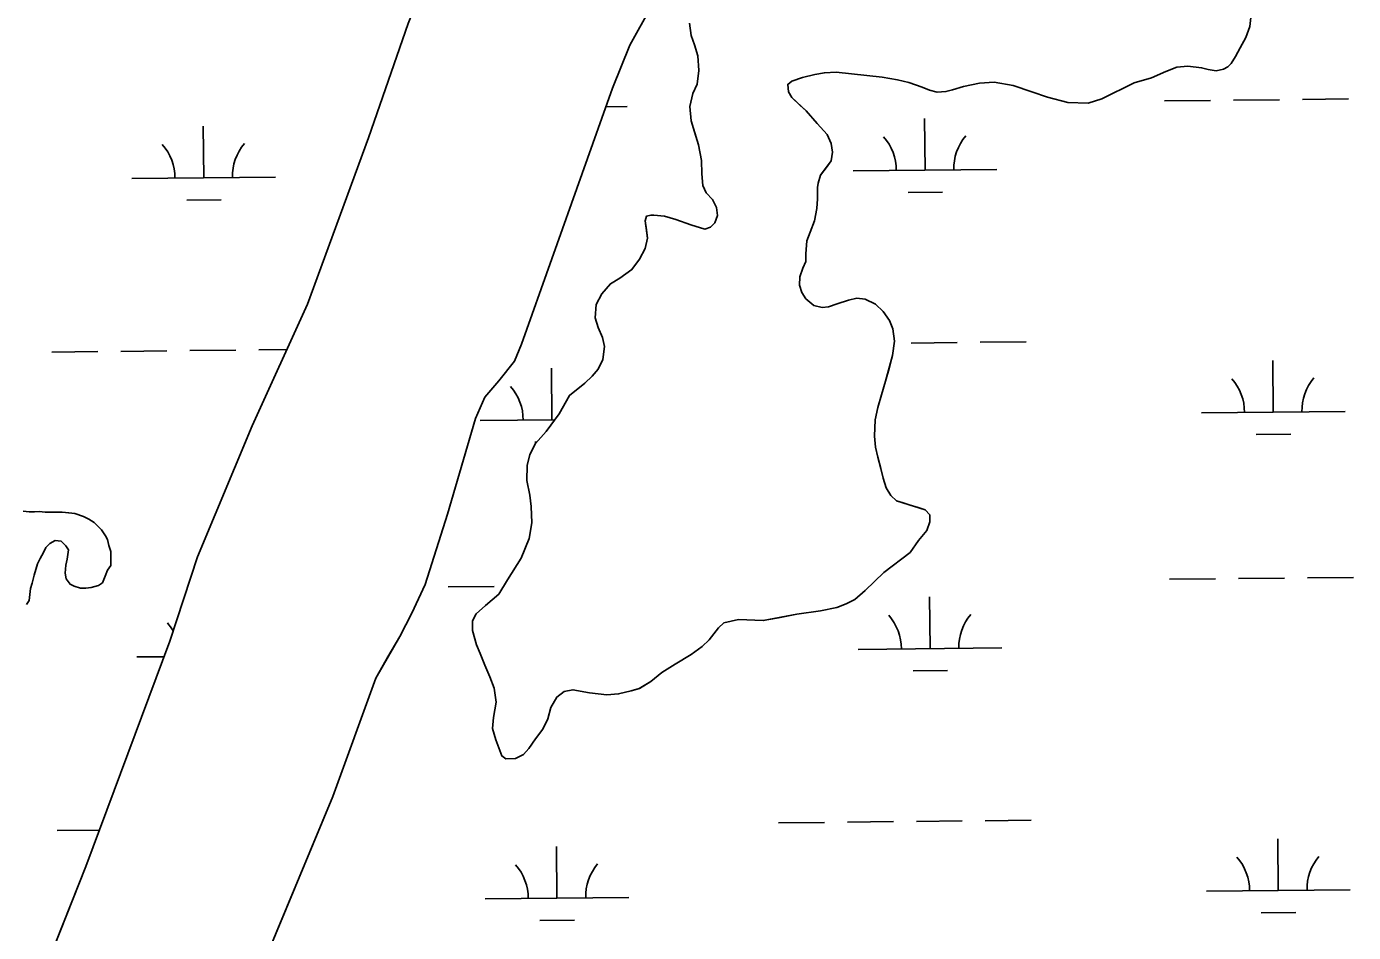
# Model space of a CAD drawing. Extents: x 3734862 to 3772949, y 391520 to 417239.
# Drawn here: x 3750360 to 3751283, y 412920 to 413549 of the extents above; entities that cross this region are included whole.
import ezdxf

# ---------------------------------------------------------------- set-up
doc = ezdxf.new("R2010")
doc.units = 0
doc.layers.add('V-TOPO-SHOR', color=7, linetype='Continuous')
doc.layers.add('V-WETL-SWMP', color=7, linetype='Continuous')

msp = doc.modelspace()

# ---------------------------------------------------------------- linework, layer by layer
at = {"layer": 'V-TOPO-SHOR'}
for points in [[(3751032.52, 414537.91), (3750977.82, 414399.55), (3750920.54, 414268.36), (3750854.36, 414132.06), (3750830.42, 414076.51), (3750809.23, 414015.53), (3750753.25, 413864.53), (3750725.3, 413798.45), (3750696.95, 413733.54), (3750666.59, 413648.4), (3750641.48, 413592.06), (3750625.42, 413551.52), (3750597.94, 413472.04), (3750555.33, 413356.5), (3750517, 413271.89), (3750478.91, 413180.67), (3750459.65, 413122.23), (3750401.18, 412965.38), (3750321.03, 412763.87)], [(3750468.19, 412761.9), (3750573.09, 413014.11), (3750602.89, 413096.33), (3750611.34, 413111.16), (3750619.61, 413125.4), (3750628.06, 413141.59), (3750637.26, 413161.48), (3750652.88, 413210.36), (3750672.28, 413276.97), (3750678.8, 413291.78), (3750688.44, 413303.12), (3750699.43, 413316.8), (3750704.41, 413328.69), (3750767.61, 413506.57), (3750779.66, 413536.58), (3750794.46, 413563.11)], [(3750829.95, 413118.39), (3750822.39, 413112.88), (3750811.13, 413106.18), (3750802.01, 413100.28), (3750794.26, 413093.99), (3750786.29, 413089.27), (3750780.66, 413087.48), (3750771.9, 413085.47), (3750763.72, 413084.84), (3750751.64, 413086.12), (3750740.12, 413088.38), (3750734.09, 413087.18), (3750728.85, 413083.24), (3750724.81, 413076.01), (3750722.72, 413068.01), (3750719.26, 413060.97), (3750714.04, 413054.12), (3750709.41, 413047.47), (3750705.73, 413043.35), (3750700.1, 413040.59), (3750693.48, 413040.35), (3750690.74, 413042.28), (3750686.38, 413053.55), (3750684.18, 413061.33), (3750684.72, 413069.13), (3750686.6, 413079.66), (3750685.37, 413089.4), (3750682.39, 413097.36), (3750678.83, 413105.33), (3750675.66, 413113.49), (3750672.9, 413119.52), (3750670.3, 413129.44), (3750670.26, 413136.26), (3750672.76, 413141.14), (3750679.15, 413147.03), (3750688.65, 413154.88), (3750694.62, 413164.86), (3750704.07, 413179.73), (3750709.64, 413193.6), (3750711.52, 413204.33), (3750711.05, 413215.82), (3750710.03, 413223.61), (3750708.01, 413233.92), (3750708.14, 413244.25), (3750710.04, 413251.86), (3750714.08, 413259.48), (3750721.43, 413267.91), (3750730.51, 413280.24), (3750737.64, 413292.95), (3750748.3, 413301.6), (3750753.53, 413306.3), (3750757.59, 413311.2), (3750760.86, 413318.04), (3750761.97, 413327.02), (3750760.76, 413333.24), (3750757.6, 413340.23), (3750755.61, 413347.04), (3750756.33, 413356.2), (3750760.18, 413363.63), (3750766.17, 413370.69), (3750772.77, 413374.63), (3750781.11, 413380.52), (3750786.52, 413387.77), (3750790.37, 413395.2), (3750792.08, 413402.42), (3750791.26, 413408.06), (3750790.44, 413414.29), (3750791.2, 413417.61), (3750794.31, 413418.41), (3750796.45, 413418.42), (3750803.86, 413417.69), (3750811.67, 413415.4), (3750822.21, 413411.57), (3750831.78, 413408.52), (3750835.87, 413410.1), (3750838.77, 413413.04), (3750840.68, 413418.12), (3750840.06, 413423.77), (3750837.3, 413429.21), (3750832.79, 413433.85), (3750830.42, 413438.91), (3750829.78, 413447.08), (3750829.53, 413456.44), (3750827.51, 413467.14), (3750824.72, 413476.28), (3750822.34, 413483.86), (3750821.49, 413493.99), (3750823.58, 413502.96), (3750826.65, 413509.42), (3750827.76, 413518.97), (3750827.11, 413529.1), (3750824.72, 413536.68), (3750822.34, 413543.29), (3750821.31, 413551.86)], [(3751211.69, 413555.87), (3751211.15, 413549.45), (3751208.27, 413541.85), (3751204.43, 413534.62), (3751201.16, 413528.77), (3751198.08, 413523.69), (3751195.76, 413521.53), (3751192.66, 413519.96), (3751187.61, 413518.76), (3751182.15, 413519.7), (3751177.48, 413520.83), (3751167.94, 413521.94), (3751160.35, 413521.3), (3751152.59, 413518.34), (3751142.7, 413513.8)], [(3751142.7, 413513.8), (3751130.66, 413510.41), (3751107.97, 413499.18), (3751098.65, 413496.2), (3751084.45, 413496.69), (3751070.22, 413500.3), (3751059.3, 413504.12), (3751046.37, 413508.45), (3751033.1, 413510.9), (3751022.97, 413510.05), (3751011.88, 413507.84), (3751004.3, 413505.46), (3750999.63, 413504.25), (3750993.59, 413503.83), (3750988.13, 413505.35), (3750983.05, 413507.26), (3750973.87, 413510.52), (3750965.87, 413512.42), (3750955.33, 413514.3), (3750944.65, 413515.55), (3750934, 413516.54), (3750923.24, 413517.71), (3750915.06, 413517.39), (3750908.44, 413516.18), (3750899.88, 413513.98), (3750892.3, 413511.59), (3750889.59, 413509.24), (3750890.01, 413504.17), (3750892.38, 413500.1), (3750898.06, 413494.87), (3750902.37, 413490.81), (3750910.03, 413482.09), (3750917.09, 413474.34), (3750919.86, 413468.12), (3750920.68, 413462.09), (3750919.74, 413456.04), (3750916.27, 413451.35), (3750912.4, 413446.06), (3750910.69, 413440.59), (3750910.31, 413437.47), (3750910.36, 413429.68), (3750909.82, 413423.05), (3750908.12, 413414.47), (3750905.25, 413406.46), (3750902.95, 413400.41), (3750902.04, 413391.43), (3750902.07, 413386.17), (3750899.96, 413381.48), (3750897.85, 413375.43), (3750897.69, 413369.78), (3750899.29, 413364.53), (3750902.24, 413360.26), (3750907.73, 413355.43), (3750913.58, 413354.1), (3750917.86, 413354.52), (3750923.89, 413356.7), (3750931.86, 413359.28), (3750937.7, 413360.68), (3750943.35, 413359.94), (3750950.58, 413356.48), (3750955.88, 413351.45), (3750960.4, 413345.05), (3750962.78, 413339.22), (3750963.8, 413330.65), (3750962.5, 413320.71), (3750960.03, 413311.73), (3750957.55, 413302.95), (3750954.69, 413293.38), (3750952.21, 413284.6), (3750950.32, 413276.01), (3750950, 413264.7), (3750950.64, 413257.11), (3750952.24, 413250.11), (3750954.24, 413242.13), (3750956.04, 413235.52), (3750958.03, 413228.71), (3750961.18, 413223.47), (3750965.3, 413219.6), (3750969.79, 413218.27), (3750974.67, 413216.74), (3750980.33, 413215.02), (3750985.21, 413213.49), (3750988.35, 413210.01), (3750988.38, 413205.13), (3750986.28, 413199.08), (3750980.48, 413192.23), (3750974.69, 413183.81), (3750956.46, 413169.86), (3750943.49, 413157.3), (3750936.32, 413151.02), (3750930.3, 413148.06), (3750923.69, 413145.49), (3750912.4, 413143.27), (3750895.86, 413140.83), (3750883.21, 413138.41), (3750872.5, 413136.39), (3750855.35, 413137.25), (3750845.04, 413134.85), (3750841.36, 413131.32), (3750834.98, 413123.09), (3750829.95, 413118.39)], [(3750357.64, 413212.57), (3750361.78, 413212.14), (3750365.46, 413212.16), (3750368.69, 413212.18), (3750372.83, 413211.75), (3750377.44, 413211.78), (3750380.66, 413211.8), (3750384.8, 413211.83), (3750389.41, 413211.4), (3750393.55, 413210.96), (3750399.55, 413208.7), (3750403.25, 413206.88), (3750406.94, 413204.6), (3750409.72, 413201.86), (3750412.04, 413199.57), (3750414.83, 413195.45), (3750416.23, 413192.7), (3750417.17, 413188.56), (3750418.58, 413184.42), (3750418.61, 413179.36), (3750418.64, 413174.76), (3750416.36, 413171.52), (3750414.55, 413167.37), (3750412.74, 413162.75), (3750409.98, 413160.89), (3750404.93, 413159.48), (3750401.25, 413158.99), (3750397.57, 413158.97), (3750392.96, 413160.32), (3750390.19, 413161.69), (3750387.4, 413165.35), (3750386.92, 413169.49), (3750387.34, 413175.02), (3750388.23, 413179.17), (3750388.67, 413182.39), (3750389.11, 413185.62), (3750387.25, 413188.36), (3750384.01, 413191.57), (3750379.87, 413192), (3750376.19, 413190.14), (3750373.45, 413187.36), (3750371.63, 413183.66), (3750369.36, 413179.51), (3750367.54, 413175.81), (3750366.64, 413172.58), (3750365.29, 413167.97), (3750363.94, 413162.44), (3750362.59, 413158.75), (3750362.15, 413154.6), (3750361.72, 413150.46), (3750359.9, 413147.68)]]:
    msp.add_lwpolyline(points, dxfattribs=at)
at = {"layer": 'V-WETL-SWMP'}
for p, q in [((3750779.66, 413536.58), (3750794.46, 413563.11)), ((3750625.42, 413551.52), (3750597.94, 413472.04)), ((3750821.31, 413551.86), (3750822.34, 413543.29)), ((3751208.27, 413541.85), (3751211.14, 413549.45)), ((3751211.14, 413549.45), (3751211.69, 413555.87)), ((3750822.34, 413543.29), (3750824.72, 413536.68)), ((3751204.43, 413534.62), (3751208.27, 413541.85)), ((3750767.61, 413506.56), (3750779.66, 413536.58)), ((3750824.72, 413536.68), (3750827.11, 413529.1)), ((3750827.11, 413529.1), (3750827.76, 413518.97)), ((3751201.16, 413528.77), (3751204.43, 413534.62)), ((3751152.59, 413518.34), (3751160.35, 413521.3)), ((3751160.35, 413521.3), (3751167.94, 413521.94)), ((3751167.94, 413521.94), (3751177.48, 413520.83)), ((3751177.48, 413520.83), (3751182.15, 413519.69)), ((3751187.61, 413518.76), (3751192.66, 413519.96)), ((3751192.66, 413519.96), (3751195.76, 413521.53)), ((3751195.76, 413521.53), (3751198.08, 413523.69)), ((3751198.08, 413523.69), (3751201.16, 413528.77)), ((3750827.76, 413518.97), (3750826.65, 413509.41)), ((3750889.59, 413509.24), (3750892.3, 413511.59)), ((3750892.3, 413511.59), (3750899.88, 413513.98)), ((3750899.88, 413513.98), (3750908.44, 413516.18)), ((3750908.44, 413516.18), (3750915.06, 413517.39)), ((3750915.06, 413517.39), (3750923.24, 413517.71)), ((3750923.24, 413517.71), (3750934, 413516.54)), ((3750934, 413516.54), (3750944.65, 413515.55)), ((3750944.65, 413515.55), (3750955.33, 413514.3)), ((3750955.33, 413514.3), (3750965.87, 413512.42)), ((3750965.87, 413512.42), (3750973.87, 413510.52)), ((3750973.87, 413510.52), (3750983.05, 413507.26)), ((3751022.97, 413510.05), (3751033.1, 413510.9)), ((3751033.1, 413510.9), (3751046.37, 413508.45)), ((3751130.66, 413510.41), (3751142.7, 413513.8)), ((3751142.7, 413513.8), (3751152.59, 413518.34)), ((3751182.15, 413519.69), (3751187.61, 413518.76)), ((3750704.41, 413328.69), (3750767.61, 413506.56)), ((3750823.58, 413502.96), (3750821.49, 413493.99)), ((3750826.65, 413509.41), (3750823.58, 413502.96)), ((3750890.01, 413504.17), (3750889.59, 413509.24)), ((3750892.38, 413500.1), (3750890.01, 413504.17)), ((3750983.05, 413507.26), (3750988.13, 413505.35)), ((3750988.13, 413505.35), (3750993.59, 413503.83)), ((3750993.59, 413503.83), (3750999.63, 413504.25)), ((3750999.63, 413504.25), (3751004.3, 413505.45)), ((3751004.3, 413505.45), (3751011.88, 413507.84)), ((3751011.88, 413507.84), (3751022.97, 413510.05)), ((3751046.37, 413508.45), (3751059.3, 413504.12)), ((3751059.3, 413504.12), (3751070.22, 413500.3)), ((3751107.97, 413499.18), (3751130.66, 413510.41)), ((3750763.04, 413493.7), (3750777.76, 413493.85)), ((3750821.49, 413493.99), (3750822.34, 413483.86)), ((3750902.37, 413490.81), (3750892.38, 413500.1)), ((3751070.22, 413500.3), (3751084.45, 413496.69)), ((3751084.45, 413496.69), (3751098.65, 413496.2)), ((3751098.65, 413496.2), (3751107.97, 413499.18)), ((3751151.65, 413497.8), (3751183.65, 413498.14)), ((3751199.65, 413498.31), (3751231.65, 413498.65)), ((3751247.65, 413498.82), (3751279.64, 413499.16)), ((3750822.34, 413483.86), (3750827.51, 413467.14)), ((3750910.03, 413482.09), (3750902.37, 413490.81)), ((3750985.09, 413449.61), (3750984.71, 413485.61)), ((3750483.21, 413444.31), (3750482.83, 413480.31)), ((3750917.09, 413474.34), (3750910.03, 413482.09)), ((3750919.86, 413468.12), (3750917.09, 413474.34)), ((3750597.94, 413472.04), (3750555.33, 413356.49)), ((3750827.51, 413467.14), (3750829.53, 413456.44)), ((3750920.68, 413462.09), (3750919.86, 413468.12)), ((3750829.53, 413456.44), (3750829.78, 413447.08)), ((3750912.4, 413446.06), (3750919.74, 413456.04)), ((3750919.74, 413456.04), (3750920.68, 413462.09)), ((3750829.78, 413447.08), (3750830.42, 413438.91)), ((3750910.68, 413440.59), (3750912.4, 413446.06)), ((3750935.09, 413449.08), (3751035.08, 413450.14)), ((3750433.21, 413443.78), (3750533.2, 413444.84)), ((3750830.42, 413438.91), (3750832.79, 413433.85)), ((3750910.31, 413437.47), (3750910.68, 413440.59)), ((3750910.36, 413429.68), (3750910.31, 413437.47)), ((3750471.37, 413428.75), (3750495.37, 413429.01)), ((3750832.79, 413433.85), (3750837.3, 413429.21)), ((3750837.3, 413429.21), (3750840.06, 413423.77)), ((3750909.82, 413423.05), (3750910.36, 413429.68)), ((3750973.25, 413434.05), (3750997.25, 413434.31)), ((3750794.31, 413418.41), (3750791.2, 413417.61)), ((3750796.45, 413418.42), (3750794.31, 413418.41)), ((3750803.86, 413417.69), (3750796.45, 413418.42)), ((3750840.06, 413423.77), (3750840.68, 413418.12)), ((3750908.12, 413414.47), (3750909.82, 413423.05)), ((3750791.2, 413417.61), (3750790.44, 413414.29)), ((3750790.44, 413414.29), (3750792.07, 413402.42)), ((3750811.67, 413415.4), (3750803.86, 413417.69)), ((3750822.22, 413411.57), (3750811.67, 413415.4)), ((3750831.78, 413408.52), (3750822.22, 413411.57)), ((3750835.87, 413410.1), (3750831.78, 413408.52)), ((3750838.77, 413413.04), (3750835.87, 413410.1)), ((3750840.68, 413418.12), (3750838.77, 413413.04)), ((3750905.25, 413406.46), (3750908.12, 413414.47)), ((3750792.07, 413402.42), (3750790.37, 413395.2)), ((3750902.04, 413391.43), (3750902.95, 413400.4)), ((3750902.95, 413400.4), (3750905.25, 413406.46)), ((3750790.37, 413395.2), (3750786.52, 413387.77)), ((3750902.07, 413386.17), (3750902.04, 413391.43)), ((3750786.52, 413387.77), (3750781.11, 413380.52)), ((3750897.85, 413375.43), (3750899.96, 413381.48)), ((3750899.96, 413381.48), (3750902.07, 413386.17)), ((3750772.77, 413374.63), (3750766.17, 413370.69)), ((3750781.11, 413380.52), (3750772.77, 413374.63)), ((3750897.7, 413369.78), (3750897.85, 413375.43)), ((3750760.18, 413363.63), (3750756.33, 413356.2)), ((3750766.17, 413370.69), (3750760.18, 413363.63)), ((3750899.29, 413364.53), (3750897.7, 413369.78)), ((3750902.24, 413360.26), (3750899.29, 413364.53)), ((3750555.33, 413356.49), (3750517, 413271.89)), ((3750756.33, 413356.2), (3750755.61, 413347.04)), ((3750907.73, 413355.43), (3750902.24, 413360.26)), ((3750913.58, 413354.1), (3750907.73, 413355.43)), ((3750917.86, 413354.52), (3750913.58, 413354.1)), ((3750923.89, 413356.7), (3750917.86, 413354.52)), ((3750931.86, 413359.28), (3750923.89, 413356.7)), ((3750937.7, 413360.68), (3750931.86, 413359.28)), ((3750943.35, 413359.94), (3750937.7, 413360.68)), ((3750950.58, 413356.48), (3750943.35, 413359.94)), ((3750955.88, 413351.45), (3750950.58, 413356.48)), ((3750755.61, 413347.04), (3750757.6, 413340.23)), ((3750960.4, 413345.05), (3750955.88, 413351.45)), ((3750962.78, 413339.22), (3750960.4, 413345.05)), ((3750757.6, 413340.23), (3750760.76, 413333.24)), ((3750963.8, 413330.65), (3750962.78, 413339.22)), ((3750699.43, 413316.8), (3750704.41, 413328.69)), ((3750760.76, 413333.24), (3750761.97, 413327.01)), ((3750761.97, 413327.01), (3750760.86, 413318.04)), ((3750962.5, 413320.71), (3750963.8, 413330.65)), ((3750975.51, 413329.43), (3751007.51, 413329.77)), ((3751023.51, 413329.94), (3751055.51, 413330.28)), ((3750377.64, 413323.12), (3750409.64, 413323.45)), ((3750425.63, 413323.62), (3750457.63, 413323.96)), ((3750473.63, 413324.13), (3750505.63, 413324.47)), ((3750521.63, 413324.64), (3750540.99, 413324.84)), ((3750688.44, 413303.12), (3750699.43, 413316.8)), ((3750760.86, 413318.04), (3750757.59, 413311.2)), ((3750957.55, 413302.94), (3750962.5, 413320.71)), ((3751227.35, 413281.35), (3751226.97, 413317.35)), ((3750725.47, 413276.05), (3750725.09, 413312.04)), ((3750757.59, 413311.2), (3750753.53, 413306.31)), ((3750678.8, 413291.78), (3750688.44, 413303.12)), ((3750748.3, 413301.6), (3750737.64, 413292.95)), ((3750753.53, 413306.31), (3750748.3, 413301.6)), ((3750954.69, 413293.38), (3750957.55, 413302.94)), ((3750672.28, 413276.97), (3750678.8, 413291.78)), ((3750737.64, 413292.95), (3750730.51, 413280.24)), ((3750952.22, 413284.59), (3750954.69, 413293.38)), ((3750730.51, 413280.24), (3750721.43, 413267.91)), ((3750950.32, 413276.01), (3750952.22, 413284.59)), ((3751177.35, 413280.82), (3751277.35, 413281.88)), ((3750517, 413271.89), (3750478.91, 413180.67)), ((3750652.88, 413210.36), (3750672.28, 413276.97)), ((3750675.47, 413275.52), (3750727.44, 413276.07)), ((3750950.01, 413264.7), (3750950.32, 413276.01)), ((3750721.43, 413267.91), (3750714.08, 413259.48)), ((3750950.64, 413257.11), (3750950.01, 413264.7)), ((3751215.51, 413265.79), (3751239.51, 413266.04)), ((3750714.08, 413259.48), (3750710.04, 413251.86)), ((3750713.63, 413260.49), (3750714.97, 413260.5)), ((3750952.24, 413250.11), (3750950.64, 413257.11)), ((3750708.14, 413244.25), (3750708.01, 413233.92)), ((3750710.04, 413251.86), (3750708.14, 413244.25)), ((3750954.24, 413242.13), (3750952.24, 413250.11)), ((3750708.01, 413233.92), (3750710.03, 413223.61)), ((3750956.04, 413235.52), (3750954.24, 413242.13)), ((3750958.03, 413228.71), (3750956.04, 413235.52)), ((3750961.18, 413223.47), (3750958.03, 413228.71)), ((3750710.03, 413223.61), (3750711.05, 413215.82)), ((3750711.05, 413215.82), (3750711.52, 413204.33)), ((3750965.3, 413219.6), (3750961.18, 413223.47)), ((3750985.21, 413213.49), (3750965.3, 413219.6)), ((3750361.78, 413212.14), (3750357.64, 413212.57)), ((3750368.69, 413212.18), (3750361.78, 413212.14)), ((3750372.83, 413211.75), (3750368.69, 413212.18)), ((3750384.8, 413211.83), (3750372.83, 413211.75)), ((3750393.55, 413210.96), (3750384.8, 413211.83)), ((3750399.55, 413208.7), (3750393.55, 413210.96)), ((3750403.25, 413206.88), (3750399.55, 413208.7)), ((3750406.94, 413204.6), (3750403.25, 413206.88)), ((3750637.26, 413161.47), (3750652.88, 413210.36)), ((3750988.35, 413210.01), (3750985.21, 413213.49)), ((3750988.38, 413205.13), (3750988.35, 413210.01)), ((3750412.04, 413199.57), (3750406.94, 413204.6)), ((3750414.83, 413195.45), (3750412.04, 413199.57)), ((3750711.52, 413204.33), (3750709.64, 413193.6)), ((3750980.48, 413192.22), (3750986.28, 413199.08)), ((3750986.28, 413199.08), (3750988.38, 413205.13)), ((3750373.45, 413187.36), (3750376.19, 413190.14)), ((3750376.19, 413190.14), (3750379.87, 413192)), ((3750379.87, 413192), (3750384.01, 413191.57)), ((3750384.01, 413191.57), (3750387.25, 413188.37)), ((3750387.25, 413188.37), (3750389.11, 413185.62)), ((3750416.23, 413192.7), (3750414.83, 413195.45)), ((3750417.17, 413188.56), (3750416.23, 413192.7)), ((3750418.58, 413184.42), (3750417.17, 413188.56)), ((3750709.64, 413193.6), (3750704.07, 413179.73)), ((3750974.69, 413183.81), (3750980.48, 413192.22)), ((3750367.54, 413175.81), (3750369.36, 413179.5)), ((3750369.36, 413179.5), (3750371.63, 413183.66)), ((3750371.63, 413183.66), (3750373.45, 413187.36)), ((3750388.23, 413179.17), (3750387.34, 413175.02)), ((3750389.11, 413185.62), (3750388.23, 413179.17)), ((3750418.64, 413174.76), (3750418.58, 413184.42)), ((3750478.91, 413180.67), (3750459.65, 413122.23)), ((3750704.07, 413179.73), (3750694.62, 413164.86)), ((3750956.46, 413169.86), (3750974.69, 413183.81)), ((3750365.29, 413167.97), (3750367.54, 413175.81)), ((3750387.34, 413175.02), (3750386.92, 413169.49)), ((3750386.92, 413169.49), (3750387.4, 413165.35)), ((3750414.55, 413167.37), (3750416.36, 413171.52)), ((3750416.36, 413171.52), (3750418.64, 413174.76)), ((3750943.49, 413157.3), (3750956.46, 413169.86)), ((3750362.59, 413158.75), (3750363.94, 413162.44)), ((3750363.94, 413162.44), (3750365.29, 413167.97)), ((3750387.4, 413165.35), (3750390.19, 413161.69)), ((3750390.19, 413161.69), (3750392.96, 413160.32)), ((3750392.96, 413160.32), (3750397.57, 413158.97)), ((3750404.93, 413159.48), (3750409.99, 413160.89)), ((3750409.99, 413160.89), (3750412.74, 413162.75)), ((3750412.74, 413162.75), (3750414.55, 413167.37)), ((3750628.06, 413141.59), (3750637.26, 413161.47)), ((3750653.29, 413159.85), (3750685.28, 413160.18)), ((3750694.62, 413164.86), (3750688.65, 413154.88)), ((3751155.17, 413165.15), (3751187.16, 413165.48)), ((3751203.16, 413165.65), (3751235.16, 413165.99)), ((3751251.16, 413166.16), (3751283.16, 413166.5)), ((3750361.72, 413150.46), (3750362.59, 413158.75)), ((3750397.57, 413158.97), (3750401.25, 413158.99)), ((3750401.25, 413158.99), (3750404.93, 413159.48)), ((3750688.65, 413154.88), (3750679.15, 413147.03)), ((3750930.3, 413148.06), (3750936.32, 413151.02)), ((3750936.32, 413151.02), (3750943.49, 413157.3)), ((3750988.6, 413116.95), (3750988.22, 413152.95)), ((3750359.9, 413147.68), (3750361.72, 413150.46)), ((3750619.61, 413125.4), (3750628.06, 413141.59)), ((3750679.15, 413147.03), (3750672.76, 413141.14)), ((3750895.86, 413140.83), (3750912.4, 413143.27)), ((3750912.4, 413143.27), (3750923.69, 413145.49)), ((3750923.69, 413145.49), (3750930.3, 413148.06)), ((3750672.76, 413141.14), (3750670.26, 413136.26)), ((3750670.26, 413136.26), (3750670.3, 413129.44)), ((3750841.36, 413131.32), (3750845.04, 413134.85)), ((3750845.04, 413134.85), (3750855.35, 413137.25)), ((3750855.35, 413137.25), (3750872.5, 413136.39)), ((3750872.5, 413136.39), (3750895.86, 413140.83)), ((3750602.88, 413096.33), (3750619.61, 413125.4)), ((3750670.3, 413129.44), (3750672.9, 413119.52)), ((3750829.95, 413118.38), (3750834.99, 413123.09)), ((3750834.99, 413123.09), (3750841.36, 413131.32)), ((3750459.65, 413122.23), (3750401.18, 412965.38)), ((3750672.9, 413119.52), (3750675.66, 413113.49)), ((3750822.39, 413112.88), (3750829.95, 413118.38)), ((3750938.6, 413116.43), (3751038.6, 413117.48)), ((3750436.72, 413111.13), (3750455.59, 413111.32)), ((3750675.66, 413113.49), (3750678.83, 413105.33)), ((3750678.83, 413105.33), (3750682.39, 413097.36)), ((3750802.01, 413100.28), (3750811.13, 413106.18)), ((3750811.13, 413106.18), (3750822.39, 413112.88)), ((3750573.09, 413014.11), (3750602.88, 413096.33)), ((3750682.39, 413097.36), (3750685.37, 413089.4)), ((3750794.26, 413093.99), (3750802.01, 413100.28)), ((3750976.76, 413101.4), (3751000.76, 413101.65)), ((3750685.37, 413089.4), (3750686.6, 413079.66)), ((3750728.86, 413083.25), (3750734.09, 413087.18)), ((3750734.09, 413087.18), (3750740.12, 413088.38)), ((3750740.12, 413088.38), (3750751.63, 413086.12)), ((3750751.63, 413086.12), (3750763.72, 413084.83)), ((3750771.9, 413085.47), (3750780.66, 413087.48)), ((3750780.66, 413087.48), (3750786.3, 413089.27)), ((3750786.3, 413089.27), (3750794.26, 413093.99)), ((3750686.6, 413079.66), (3750684.72, 413069.13)), ((3750724.81, 413076.01), (3750728.86, 413083.25)), ((3750763.72, 413084.83), (3750771.9, 413085.47)), ((3750684.72, 413069.13), (3750684.18, 413061.33)), ((3750719.26, 413060.97), (3750722.72, 413068.01)), ((3750722.72, 413068.01), (3750724.81, 413076.01)), ((3750684.18, 413061.33), (3750686.38, 413053.55)), ((3750714.04, 413054.12), (3750719.26, 413060.97)), ((3750686.38, 413053.55), (3750690.74, 413042.28)), ((3750709.41, 413047.46), (3750714.04, 413054.12)), ((3750690.74, 413042.28), (3750693.48, 413040.35)), ((3750693.48, 413040.35), (3750700.1, 413040.58)), ((3750700.1, 413040.58), (3750705.73, 413043.35)), ((3750705.73, 413043.35), (3750709.41, 413047.46)), ((3750468.19, 412761.9), (3750573.09, 413014.11)), ((3750883.03, 412995.76), (3750915.03, 412996.1)), ((3750931.03, 412996.27), (3750963.03, 412996.61)), ((3750979.03, 412996.78), (3751011.02, 412997.11)), ((3751027.02, 412997.28), (3751059.02, 412997.62)), ((3750381.15, 412990.46), (3750410.65, 412990.77)), ((3751230.86, 412948.69), (3751230.48, 412984.69)), ((3750728.98, 412943.39), (3750728.6, 412979.39)), ((3750401.18, 412965.38), (3750321.03, 412763.87)), ((3751180.87, 412948.16), (3751280.86, 412949.22)), ((3750678.99, 412942.86), (3750778.98, 412943.92)), ((3751219.03, 412933.13), (3751243.03, 412933.39)), ((3750717.15, 412927.83), (3750741.15, 412928.09))]:
    msp.add_line(p, q, dxfattribs=at)
for centre, start, end in [((3750427.96, 413444.2), 359.83336, 41.37702), ((3750538.44, 413445.37), 139.83336, 181.37702), ((3750929.84, 413449.5), 359.83336, 41.37702), ((3751040.32, 413450.67), 139.83336, 181.37702), ((3750670.23, 413275.94), 359.83336, 41.37702), ((3751172.11, 413281.24), 359.83336, 41.37702), ((3751282.58, 413282.41), 139.83336, 181.37702), ((3750431.48, 413111.54), 30.12937, 41.37702), ((3750933.36, 413116.85), 359.83336, 41.37702), ((3751043.84, 413118.01), 139.83336, 181.37702), ((3750673.74, 412943.28), 359.83336, 41.37702), ((3750784.22, 412944.45), 139.83336, 181.37702), ((3751175.62, 412948.58), 359.83336, 41.37702), ((3751286.1, 412949.75), 139.83336, 181.37702)]:
    msp.add_arc(centre, 35.25, start, end, dxfattribs=at)

doc.saveas('drawing.dxf')
